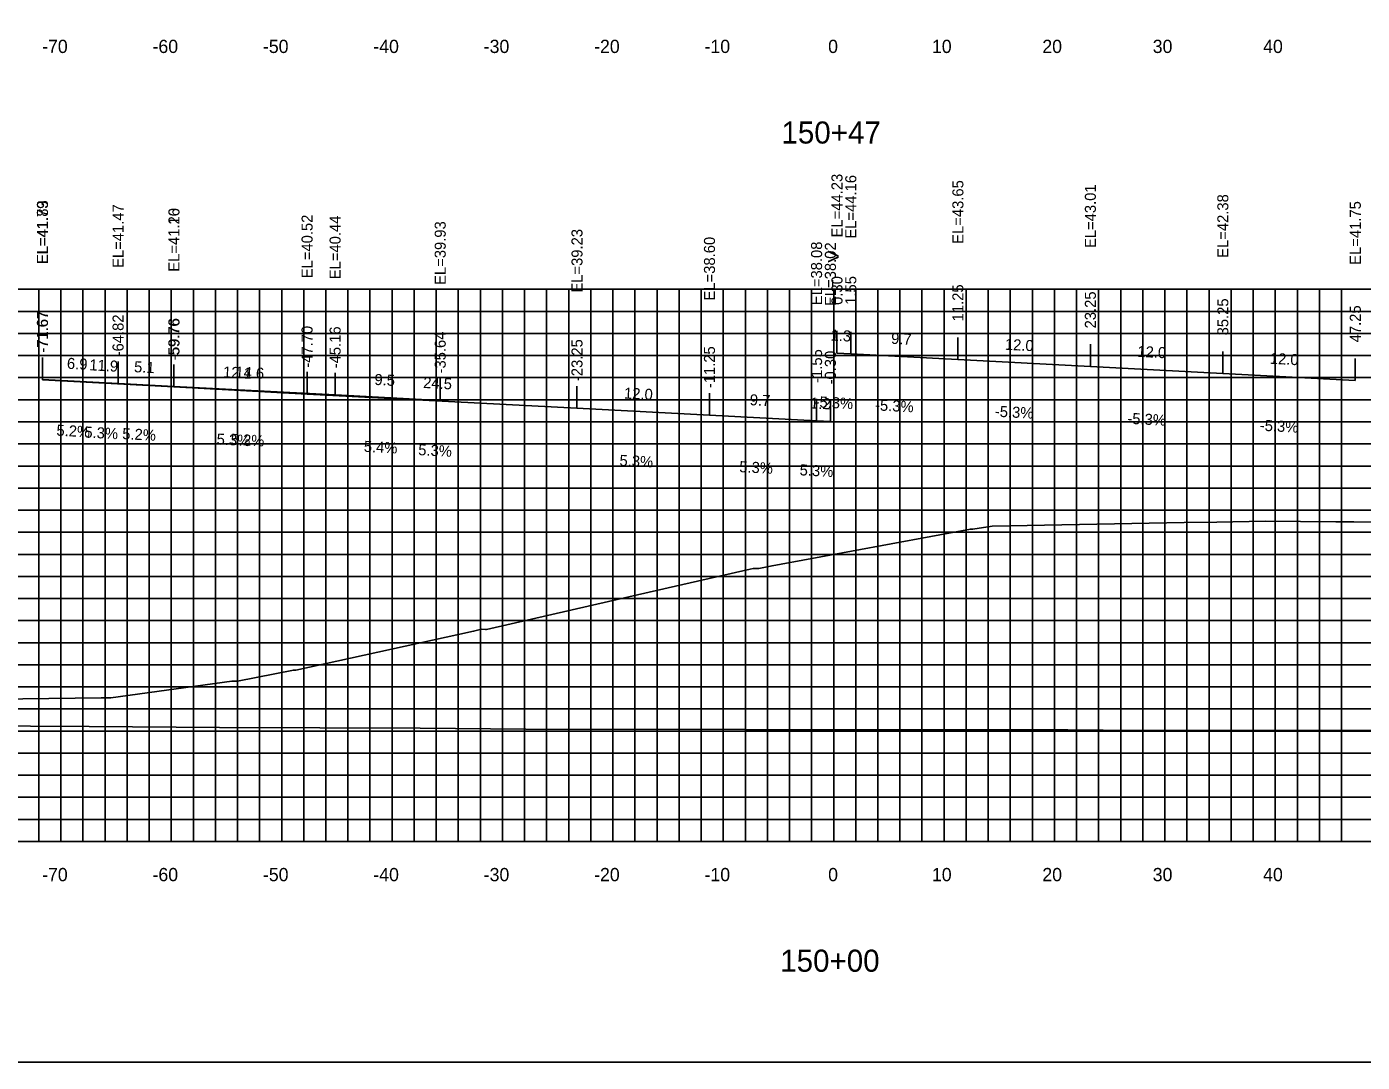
# Model space of a CAD drawing. Extents: x 1800880 to 1818864, y 245271 to 250560.
# Drawn here: x 1811499.7 to 1811620.7, y 250355.3 to 250449.1 of the extents above; entities that cross this region are included whole.
import ezdxf

# ---------------------------------------------------------------- set-up
doc = ezdxf.new("R2010")
doc.units = 0
for name, color, linetype in [('33', 7, 'Continuous'), ('ANNO-TXT', 7, 'Continuous'), ('AXIS', 7, 'Continuous'), ('CL-CNST', 7, 'Continuous'), ('DESIGN - DRAINAGE - Bridges', 7, 'Continuous'), ('Level 32', 7, 'Continuous'), ('Level 37', 7, 'Continuous'), ('Level 46', 7, 'Continuous'), ('Level 62', 7, 'Continuous'), ('SHT-BDR', 7, 'Continuous')]:
    doc.layers.add(name, color=color, linetype=linetype)

msp = doc.modelspace()

# ---------------------------------------------------------------- linework, layer by layer
at = {"layer": '33'}
msp.add_line((1811572.82, 250401.32), (1811572.82, 250385.42), dxfattribs=at)
at = {"layer": 'AXIS'}
msp.add_lwpolyline([(1811573.12, 250419.55), (1811574.37, 250419.48), (1811584.07, 250418.97), (1811596.07, 250418.34), (1811608.07, 250417.7), (1811620.07, 250417.07)], dxfattribs=at)
at = {"layer": 'CL-CNST'}
msp.add_lwpolyline([(1811489.87, 250388.1), (1811506.47, 250388.32), (1811506.74, 250388.32), (1811506.76, 250388.32), (1811506.88, 250388.32), (1811507.2, 250388.32), (1811507.27, 250388.32), (1811507.36, 250388.33), (1811518.32, 250389.84), (1811518.58, 250389.85), (1811518.83, 250389.85), (1811523.89, 250390.84), (1811524.09, 250390.84), (1811540.2, 250394.36), (1811540.8, 250394.5), (1811540.92, 250394.53), (1811541.27, 250394.52), (1811541.36, 250394.52), (1811541.37, 250394.52), (1811541.76, 250394.59), (1811556.1, 250397.88), (1811565.26, 250399.98), (1811565.53, 250400.03), (1811565.69, 250400.03), (1811565.89, 250400.03), (1811566.03, 250400.03), (1811567.24, 250400.29), (1811585.21, 250403.61), (1811585.41, 250403.61), (1811587.17, 250403.87), (1811604.56, 250404.19), (1811607.52, 250404.23), (1811611.9, 250404.32), (1811618.32, 250404.26), (1811618.77, 250404.26), (1811619.93, 250404.25), (1811621.77, 250404.24)], dxfattribs=at)
at = {"layer": 'DESIGN - DRAINAGE - Bridges'}
for p, q in [((1811422.82, 250375.32), (1811722.82, 250375.32)), ((1811502.82, 250375.26), (1811502.82, 250375.32)), ((1811512.82, 250375.26), (1811512.82, 250375.32)), ((1811522.82, 250375.26), (1811522.82, 250375.32)), ((1811532.82, 250375.26), (1811532.82, 250375.32)), ((1811542.82, 250375.26), (1811542.82, 250375.32)), ((1811552.82, 250375.26), (1811552.82, 250375.32)), ((1811562.82, 250375.26), (1811562.82, 250375.32)), ((1811572.82, 250375.26), (1811572.82, 250375.32)), ((1811582.82, 250375.26), (1811582.82, 250375.32)), ((1811592.82, 250375.26), (1811592.82, 250375.32)), ((1811602.82, 250375.26), (1811602.82, 250375.32)), ((1811612.82, 250375.26), (1811612.82, 250375.32))]:
    msp.add_line(p, q, dxfattribs=at)
at = {"layer": 'Level 37'}
for p, q in [((1811573.12, 250419.55), (1811573.12, 250421.55)), ((1811574.37, 250419.48), (1811574.37, 250421.48)), ((1811584.07, 250418.97), (1811584.07, 250420.97)), ((1811596.07, 250418.34), (1811596.07, 250420.34)), ((1811501.15, 250417.15), (1811501.15, 250419.15)), ((1811501.15, 250417.11), (1811501.15, 250419.11)), ((1811608.07, 250417.7), (1811608.07, 250419.7)), ((1811620.07, 250417.07), (1811620.07, 250419.07)), ((1811508, 250416.79), (1811508, 250418.79)), ((1811513.06, 250416.52), (1811513.06, 250418.52)), ((1811513.06, 250416.48), (1811513.06, 250418.48)), ((1811525.12, 250415.84), (1811525.12, 250417.84)), ((1811527.66, 250415.76), (1811527.66, 250417.76)), ((1811537.18, 250415.25), (1811537.18, 250417.25)), ((1811549.57, 250414.55), (1811549.57, 250416.55)), ((1811561.57, 250413.92), (1811561.57, 250415.92)), ((1811571.27, 250413.41), (1811571.27, 250415.41)), ((1811572.52, 250413.34), (1811572.52, 250415.34))]:
    msp.add_line(p, q, dxfattribs=at)
msp.add_lwpolyline([(1811422.82, 250355.32), (1811722.82, 250355.32), (1811722.82, 250545.32), (1811422.82, 250545.32)], close=True, dxfattribs=at)
at = {"layer": 'Level 46'}
for p, q in [((1811422.82, 250425.32), (1811722.82, 250425.32)), ((1811500.82, 250375.32), (1811500.82, 250425.32)), ((1811502.82, 250375.32), (1811502.82, 250425.32)), ((1811504.82, 250375.32), (1811504.82, 250425.32)), ((1811506.82, 250375.32), (1811506.82, 250425.32)), ((1811508.82, 250375.32), (1811508.82, 250425.32)), ((1811510.82, 250375.32), (1811510.82, 250425.32)), ((1811512.82, 250375.32), (1811512.82, 250425.32)), ((1811514.82, 250375.32), (1811514.82, 250425.32)), ((1811516.82, 250375.32), (1811516.82, 250425.32)), ((1811518.82, 250375.32), (1811518.82, 250425.32)), ((1811520.82, 250375.32), (1811520.82, 250425.32)), ((1811522.82, 250375.32), (1811522.82, 250425.32)), ((1811524.82, 250375.32), (1811524.82, 250425.32)), ((1811526.82, 250375.32), (1811526.82, 250425.32)), ((1811528.82, 250375.32), (1811528.82, 250425.32)), ((1811530.82, 250375.32), (1811530.82, 250425.32)), ((1811532.82, 250375.32), (1811532.82, 250425.32)), ((1811534.82, 250375.32), (1811534.82, 250425.32)), ((1811536.82, 250375.32), (1811536.82, 250425.32)), ((1811538.82, 250375.32), (1811538.82, 250425.32)), ((1811540.82, 250375.32), (1811540.82, 250425.32)), ((1811542.82, 250375.32), (1811542.82, 250425.32)), ((1811544.82, 250375.32), (1811544.82, 250425.32)), ((1811546.82, 250375.32), (1811546.82, 250425.32)), ((1811548.82, 250375.32), (1811548.82, 250425.32)), ((1811550.82, 250375.32), (1811550.82, 250425.32)), ((1811552.82, 250375.32), (1811552.82, 250425.32)), ((1811554.82, 250375.32), (1811554.82, 250425.32)), ((1811556.82, 250375.32), (1811556.82, 250425.32)), ((1811558.82, 250375.32), (1811558.82, 250425.32)), ((1811560.82, 250375.32), (1811560.82, 250425.32)), ((1811562.82, 250375.32), (1811562.82, 250425.32)), ((1811564.82, 250375.32), (1811564.82, 250425.32)), ((1811566.82, 250375.32), (1811566.82, 250425.32)), ((1811568.82, 250375.32), (1811568.82, 250425.32)), ((1811570.82, 250375.32), (1811570.82, 250425.32)), ((1811572.82, 250375.32), (1811572.82, 250425.32)), ((1811574.82, 250375.32), (1811574.82, 250425.32)), ((1811576.82, 250375.32), (1811576.82, 250425.32)), ((1811578.82, 250375.32), (1811578.82, 250425.32)), ((1811580.82, 250375.32), (1811580.82, 250425.32)), ((1811582.82, 250375.32), (1811582.82, 250425.32)), ((1811584.82, 250375.32), (1811584.82, 250425.32)), ((1811586.82, 250375.32), (1811586.82, 250425.32)), ((1811588.82, 250375.32), (1811588.82, 250425.32)), ((1811590.82, 250375.32), (1811590.82, 250425.32)), ((1811592.82, 250375.32), (1811592.82, 250425.32)), ((1811594.82, 250375.32), (1811594.82, 250425.32)), ((1811596.82, 250375.32), (1811596.82, 250425.32)), ((1811598.82, 250375.32), (1811598.82, 250425.32)), ((1811600.82, 250375.32), (1811600.82, 250425.32)), ((1811602.82, 250375.32), (1811602.82, 250425.32)), ((1811604.82, 250375.32), (1811604.82, 250425.32)), ((1811606.82, 250375.32), (1811606.82, 250425.32)), ((1811608.82, 250375.32), (1811608.82, 250425.32)), ((1811610.82, 250375.32), (1811610.82, 250425.32)), ((1811612.82, 250375.32), (1811612.82, 250425.32)), ((1811614.82, 250375.32), (1811614.82, 250425.32)), ((1811616.82, 250375.32), (1811616.82, 250425.32)), ((1811618.82, 250375.32), (1811618.82, 250425.32)), ((1811422.82, 250423.32), (1811722.82, 250423.32)), ((1811422.82, 250421.32), (1811722.82, 250421.32)), ((1811422.82, 250419.32), (1811722.82, 250419.32)), ((1811422.82, 250417.32), (1811722.82, 250417.32)), ((1811422.82, 250415.32), (1811722.82, 250415.32)), ((1811422.82, 250413.32), (1811722.82, 250413.32)), ((1811422.82, 250411.32), (1811722.82, 250411.32)), ((1811422.82, 250409.32), (1811722.82, 250409.32)), ((1811422.82, 250407.32), (1811722.82, 250407.32)), ((1811422.82, 250405.32), (1811722.82, 250405.32)), ((1811422.82, 250403.32), (1811722.82, 250403.32)), ((1811422.82, 250401.32), (1811722.82, 250401.32)), ((1811422.82, 250399.32), (1811722.82, 250399.32)), ((1811422.82, 250397.32), (1811722.82, 250397.32)), ((1811422.82, 250395.32), (1811722.82, 250395.32)), ((1811422.82, 250393.32), (1811722.82, 250393.32)), ((1811422.82, 250391.32), (1811722.82, 250391.32)), ((1811422.82, 250389.32), (1811722.82, 250389.32)), ((1811422.82, 250387.32), (1811722.82, 250387.32)), ((1811422.82, 250385.32), (1811722.82, 250385.32)), ((1811422.82, 250383.32), (1811722.82, 250383.32)), ((1811422.82, 250381.32), (1811722.82, 250381.32)), ((1811422.82, 250379.32), (1811722.82, 250379.32)), ((1811422.82, 250377.32), (1811722.82, 250377.32)), ((1811422.82, 250375.32), (1811722.82, 250375.32))]:
    msp.add_line(p, q, dxfattribs=at)
at = {"layer": 'Level 62'}
for points in [[(1811501.15, 250417.15), (1811508, 250416.79), (1811513.06, 250416.52), (1811527.66, 250415.76), (1811537.18, 250415.25)], [(1811501.15, 250417.11), (1811513.06, 250416.48), (1811525.12, 250415.84), (1811549.57, 250414.55), (1811561.57, 250413.92), (1811571.27, 250413.41), (1811572.52, 250413.34)], [(1811422.82, 250386.6), (1811433.92, 250386.35), (1811443.08, 250386.28), (1811461.67, 250386.04), (1811474.75, 250385.96), (1811489.43, 250385.82), (1811505.39, 250385.74), (1811517.18, 250385.65), (1811535.36, 250385.59), (1811544.94, 250385.5), (1811564.86, 250385.47), (1811572.69, 250385.42), (1811594.04, 250385.42), (1811600.45, 250385.37), (1811622.97, 250385.41), (1811628.21, 250385.37), (1811651.72, 250385.44), (1811655.96, 250385.43), (1811680.32, 250385.55), (1811683.72, 250385.55), (1811708.8, 250385.69), (1811711.47, 250385.64), (1811722.82, 250385.71)]]:
    msp.add_lwpolyline(points, dxfattribs=at)

# ---------------------------------------------------------------- texts
for s, p in [('-70', (1811501.12, 250446.72)), ('-60', (1811511.12, 250446.72)), ('-50', (1811521.12, 250446.72)), ('-40', (1811531.12, 250446.72)), ('-30', (1811541.12, 250446.72)), ('-20', (1811551.12, 250446.72)), ('-10', (1811561.12, 250446.72)), ('0', (1811572.32, 250446.72)), ('10', (1811581.72, 250446.72)), ('20', (1811591.72, 250446.72)), ('30', (1811601.72, 250446.72)), ('40', (1811611.72, 250446.72)), ('-70', (1811501.12, 250371.72)), ('-60', (1811511.12, 250371.72)), ('-50', (1811521.12, 250371.72)), ('-40', (1811531.12, 250371.72)), ('-30', (1811541.12, 250371.72)), ('-20', (1811551.12, 250371.72)), ('-10', (1811561.12, 250371.72)), ('0', (1811572.32, 250371.72)), ('10', (1811581.72, 250371.72)), ('20', (1811591.72, 250371.72)), ('30', (1811601.72, 250371.72)), ('40', (1811611.72, 250371.72))]:
    msp.add_text(s, height=1.2).set_placement(p)
at = {"layer": 'ANNO-TXT'}
for s, rotation, p in [('1.3', 356.9763, (1811572.52, 250420.68)), ('9.7', 356.9763, (1811578, 250420.39)), ('12.0', 356.9763, (1811588.31, 250419.85)), ('6.9', 357.0133, (1811503.35, 250418.13)), ('12.0', 356.9763, (1811600.31, 250419.21)), ('12.0', 356.9763, (1811612.31, 250418.58)), ('11.9', 356.9763, (1811505.38, 250417.99)), ('5.1', 357.0007, (1811509.43, 250417.82)), ('12.1', 356.9763, (1811517.49, 250417.35)), ('14.6', 357.0007, (1811518.61, 250417.34)), ('9.5', 356.9216, (1811531.2, 250416.67)), ('24.5', 356.9763, (1811535.62, 250416.39)), ('12.0', 356.9763, (1811553.81, 250415.43)), ('9.7', 356.9763, (1811565.2, 250414.83)), ('1.2', 356.9763, (1811570.67, 250414.54)), ('-5.3%', 356.9763, (1811571.07, 250414.65)), ('-5.3%', 356.9763, (1811576.55, 250414.36)), ('-5.3%', 356.9763, (1811587.4, 250413.79)), ('5.2%', 357.0133, (1811502.4, 250412.07)), ('-5.3%', 356.9763, (1811599.4, 250413.15)), ('-5.3%', 356.9763, (1811611.4, 250412.52)), ('5.3%', 356.9763, (1811504.93, 250411.9)), ('5.2%', 357.0007, (1811508.36, 250411.76)), ('5.3%', 356.9763, (1811516.91, 250411.27)), ('5.2%', 357.0007, (1811518.18, 250411.25)), ('5.4%', 356.9216, (1811530.24, 250410.61)), ('5.3%', 356.9763, (1811535.17, 250410.31)), ('5.3%', 356.9763, (1811553.4, 250409.34)), ('5.3%', 356.9763, (1811564.25, 250408.77)), ('5.3%', 356.9763, (1811569.72, 250408.48))]:
    msp.add_text(s, height=1, rotation=rotation, dxfattribs=at).set_placement(p)
at = {"layer": 'DESIGN - DRAINAGE - Bridges'}
msp.add_text('>', height=1.5, dxfattribs=at).set_placement((1811572.21, 250427.57))
at = {"layer": 'Level 32'}
for s, p in [('150+47', (1811568.09, 250438.52)), ('150+00', (1811567.98, 250363.52))]:
    msp.add_text(s, height=2, dxfattribs=at).set_placement(p)
at = {"layer": 'SHT-BDR'}
for s, p in [('EL=44.23', (1811573.62, 250430.02)), ('EL=44.16', (1811574.87, 250429.91)), ('EL=43.65', (1811584.57, 250429.44)), ('EL=43.01', (1811596.57, 250429.06)), ('EL=42.38', (1811608.57, 250428.17)), ('EL=41.83', (1811501.65, 250427.62)), ('EL=41.79', (1811501.65, 250427.58)), ('EL=41.47', (1811508.5, 250427.26)), ('EL=41.20', (1811513.56, 250426.92)), ('EL=41.16', (1811513.56, 250426.91)), ('EL=41.75', (1811620.57, 250427.54)), ('EL=40.52', (1811525.62, 250426.32)), ('EL=40.44', (1811528.16, 250426.23)), ('EL=39.93', (1811537.68, 250425.72)), ('EL=39.23', (1811550.07, 250425.02)), ('EL=38.60', (1811562.07, 250424.31)), ('EL=38.08', (1811571.77, 250423.88)), ('EL=38.02', (1811573.02, 250423.81)), ('0.30', (1811573.62, 250423.91)), ('1.55', (1811574.87, 250423.92)), ('11.25', (1811584.57, 250422.42)), ('23.25', (1811596.57, 250421.78)), ('35.25', (1811608.57, 250421.15)), ('-71.67', (1811501.65, 250419.6)), ('-71.67', (1811501.65, 250419.57)), ('-64.82', (1811508.5, 250419.25)), ('47.25', (1811620.57, 250420.52)), ('-59.76', (1811513.56, 250418.93)), ('-59.76', (1811513.56, 250418.89)), ('-47.70', (1811525.62, 250418.22)), ('-45.16', (1811528.16, 250418.17)), ('-35.64', (1811537.68, 250417.7)), ('-23.25', (1811550.07, 250417.01)), ('-11.25', (1811562.07, 250416.37)), ('-1.55', (1811571.77, 250416.85)), ('-0.30', (1811573.02, 250416.71))]:
    msp.add_text(s, height=1, rotation=90, dxfattribs=at).set_placement(p)

doc.saveas('drawing.dxf')
